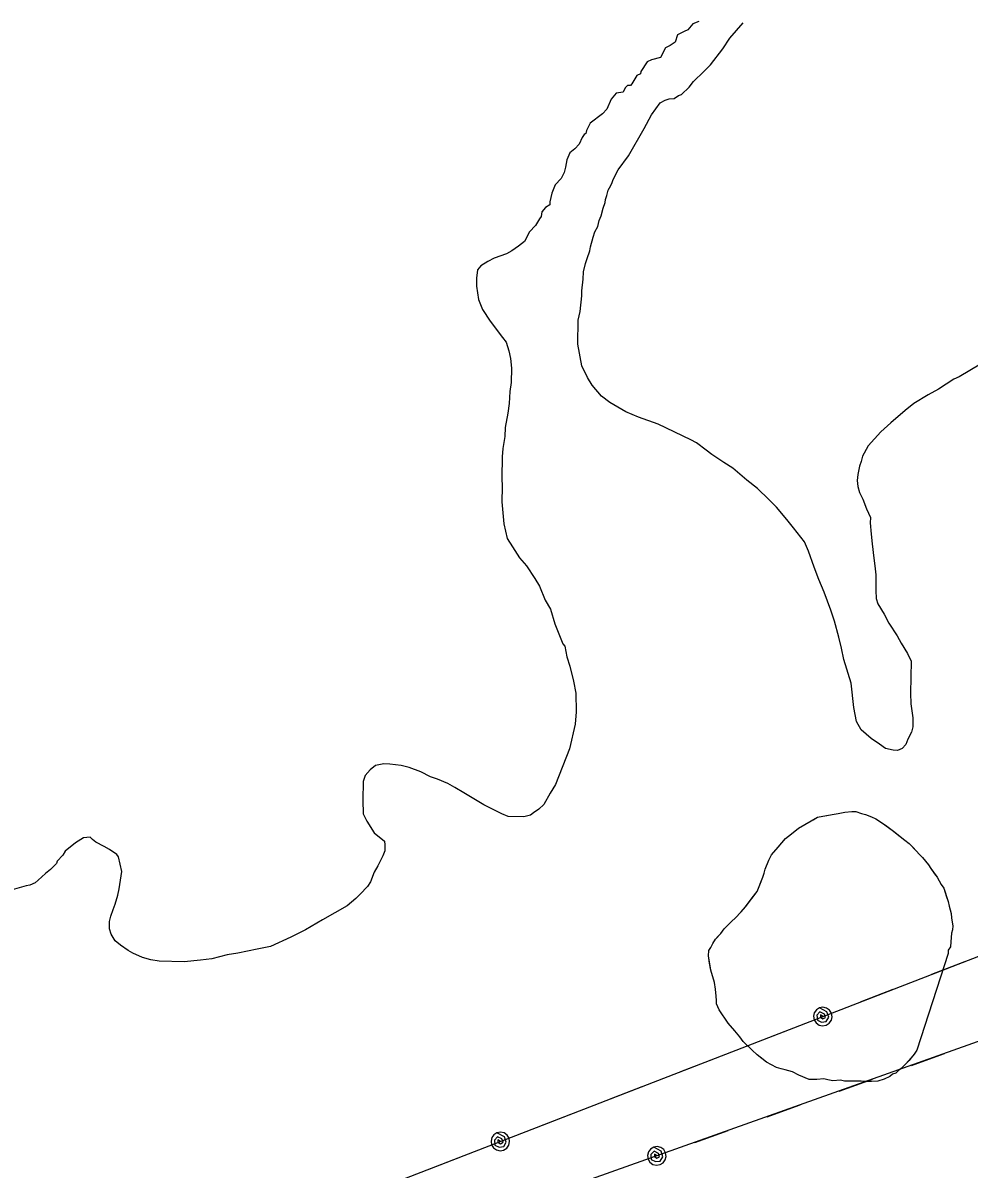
# Model space of a CAD drawing. Extents: x 3250478 to 3288318, y 788638 to 816472.
# Drawn here: x 3283433 to 3284347, y 808476 to 809583 of the extents above; entities that cross this region are included whole.
import ezdxf

# ---------------------------------------------------------------- set-up
doc = ezdxf.new("R2010")
doc.units = 0
for name, color, linetype in [('V-SITE-VEGE', 7, 'Continuous'), ('V-TOPO-SHOR', 7, 'Continuous'), ('V-UTIL-LINE', 7, 'Continuous')]:
    doc.layers.add(name, color=color, linetype=linetype)

msp = doc.modelspace()

# ---------------------------------------------------------------- linework, layer by layer
at = {"layer": 'V-SITE-VEGE'}
for p, q in [((3284086, 809584.2), (3284080.2, 809582)), ((3284071.9, 809574.7), (3284065.5, 809571.3)), ((3284075.4, 809576.3), (3284071.9, 809574.7)), ((3284080.2, 809582), (3284075.4, 809576.3)), ((3284115.8, 809568.1), (3284128.8, 809582.9)), ((3284058.4, 809561), (3284053.7, 809558.8)), ((3284063.1, 809564.4), (3284058.4, 809561)), ((3284065.5, 809571.3), (3284063.1, 809564.4)), ((3284109.2, 809557.8), (3284115.8, 809568.1)), ((3284053.7, 809558.8), (3284048.9, 809549.6)), ((3284097.4, 809542.4), (3284109.2, 809557.8)), ((3284036.1, 809545.2), (3284030.1, 809536)), ((3284040.2, 809547.4), (3284036.1, 809545.2)), ((3284048.9, 809549.6), (3284040.2, 809547.4)), ((3284090.9, 809536.1), (3284097.4, 809542.4)), ((3284026, 809532.1), (3284021.2, 809524)), ((3284029.5, 809533.7), (3284026, 809532.1)), ((3284030.1, 809536), (3284029.5, 809533.7)), ((3284080.9, 809526.4), (3284090.9, 809536.1)), ((3284014.8, 809520.1), (3284013, 809516.1)), ((3284017.1, 809522.4), (3284014.8, 809520.1)), ((3284020, 809522.3), (3284017.1, 809522.4)), ((3284021.2, 809524), (3284020, 809522.3)), ((3284069.1, 809513.9), (3284076.7, 809520.7)), ((3284076.7, 809520.7), (3284080.9, 809526.4)), ((3284001.3, 809509.3), (3283997, 809499.6)), ((3284006, 809515), (3284001.3, 809509.3)), ((3284013, 809516.1), (3284006, 809515)), ((3284040.4, 809494.2), (3284048.7, 809505.6)), ((3284048.7, 809505.6), (3284053.4, 809508.4)), ((3284053.4, 809508.4), (3284057.4, 809509.5)), ((3284057.4, 809509.5), (3284062.1, 809510)), ((3284062.1, 809510), (3284066.2, 809512.8)), ((3284066.2, 809512.8), (3284069.1, 809513.9)), ((3283992.9, 809495), (3283981.2, 809486)), ((3283997, 809499.6), (3283992.9, 809495)), ((3283981.2, 809486), (3283977.6, 809479.1)), ((3284033.2, 809481), (3284040.4, 809494.2)), ((3283975.2, 809475.1), (3283973.4, 809472.2)), ((3283976.9, 809476.2), (3283975.2, 809475.1)), ((3283977.6, 809479.1), (3283976.9, 809476.2)), ((3284018.2, 809454.6), (3284033.2, 809481)), ((3283966.2, 809461.3), (3283961.5, 809457.4)), ((3283970.4, 809465.9), (3283966.2, 809461.3)), ((3283973.4, 809472.2), (3283970.4, 809465.9)), ((3283958.5, 809450.5), (3283957.2, 809443.5)), ((3283961.5, 809457.4), (3283958.5, 809450.5)), ((3284008.1, 809440.9), (3284018.2, 809454.6)), ((3283957.2, 809443.5), (3283956, 809438.4)), ((3284003.3, 809431.7), (3284008.1, 809440.9)), ((3283953, 809432.6), (3283947.1, 809426.4)), ((3283956, 809438.4), (3283953, 809432.6)), ((3284002.1, 809427.7), (3284003.3, 809431.7)), ((3283944.1, 809418.3), (3283942.2, 809410.2)), ((3283947.1, 809426.4), (3283944.1, 809418.3)), ((3283997.3, 809416.2), (3283998.5, 809421.4)), ((3283998.5, 809421.4), (3283999.7, 809423.7)), ((3283999.7, 809423.7), (3284002.1, 809427.7)), ((3283942.1, 809407.3), (3283938, 809404.5)), ((3283942.2, 809410.2), (3283942.1, 809407.3)), ((3283993.6, 809404.1), (3283995.4, 809409.3)), ((3283995.4, 809409.3), (3283996, 809412.2)), ((3283996, 809412.2), (3283997.3, 809416.2)), ((3283933.8, 809395.9), (3283932, 809393.6)), ((3283934.5, 809400.5), (3283933.8, 809395.9)), ((3283938, 809404.5), (3283934.5, 809400.5)), ((3283989.9, 809392), (3283991.7, 809396.6)), ((3283991.7, 809396.6), (3283993.6, 809404.1)), ((3283928.4, 809387.3), (3283922.5, 809381.1)), ((3283932, 809393.6), (3283928.4, 809387.3)), ((3283985.6, 809381.1), (3283988.6, 809386.2)), ((3283988.6, 809386.2), (3283989.9, 809392)), ((3283922.5, 809381.1), (3283917.7, 809371.9)), ((3283981.3, 809366.7), (3283983.8, 809375.9)), ((3283983.8, 809375.9), (3283985.6, 809381.1)), ((3283905.4, 809362.8), (3283900.2, 809360)), ((3283911.9, 809367.4), (3283905.4, 809362.8)), ((3283917.7, 809371.9), (3283911.9, 809367.4)), ((3283978.2, 809355.2), (3283980.7, 809362.6)), ((3283980.7, 809362.6), (3283981.3, 809366.7)), ((3283882.1, 809352.3), (3283875.6, 809348.3)), ((3283888.5, 809355.6), (3283882.1, 809352.3)), ((3283900.2, 809360), (3283888.5, 809355.6)), ((3283974.5, 809342.5), (3283976.4, 809350.6)), ((3283976.4, 809350.6), (3283978.2, 809355.2)), ((3283872.1, 809344.3), (3283871.4, 809336.2)), ((3283875.6, 809348.3), (3283872.1, 809344.3)), ((3283974.4, 809335.5), (3283974.5, 809342.5)), ((3283871.4, 809336.2), (3283871.2, 809328.7)), ((3283871.2, 809328.7), (3283873.3, 809315.9)), ((3283973, 809324), (3283974.4, 809335.5)), ((3283971.5, 809304.3), (3283973, 809319.4)), ((3283973, 809319.4), (3283973, 809324)), ((3283873.3, 809315.9), (3283877.2, 809306)), ((3283877.2, 809306), (3283884.5, 809294.9)), ((3283969.2, 809272.5), (3283969.6, 809295.7)), ((3283969.6, 809295.7), (3283971.5, 809304.3)), ((3283884.5, 809294.9), (3283896.4, 809279)), ((3283896.4, 809279), (3283899.8, 809274.4)), ((3283899.8, 809274.4), (3283902.5, 809266.2)), ((3283902.5, 809266.2), (3283904.1, 809258.6)), ((3283972.9, 809251.6), (3283969.2, 809272.5)), ((3283904.1, 809258.6), (3283905.1, 809249.4)), ((3283978.5, 809240.5), (3283972.9, 809251.6)), ((3284358, 809253.4), (3284337.5, 809241)), ((3283905.1, 809249.4), (3283904.9, 809235.5)), ((3283983, 809232.9), (3283978.5, 809240.5)), ((3284337.5, 809241), (3284332.2, 809238.8)), ((3283904.9, 809235.5), (3283903.6, 809226.8)), ((3283992.1, 809222.3), (3283983, 809232.9)), ((3284317.6, 809229.2), (3284307.6, 809223.6)), ((3284332.2, 809238.8), (3284317.6, 809229.2)), ((3283903.6, 809226.8), (3283902.8, 809215.2)), ((3284000.1, 809216.4), (3283992.1, 809222.3)), ((3284307.6, 809223.6), (3284293.6, 809215.2)), ((3283902.8, 809215.2), (3283901.4, 809206)), ((3284015.5, 809207.4), (3284000.1, 809216.4)), ((3284027.6, 809202), (3284015.5, 809207.4)), ((3284285.4, 809208.4), (3284271.3, 809196.5)), ((3284293.6, 809215.2), (3284285.4, 809208.4)), ((3283901.4, 809206), (3283898.9, 809192.1)), ((3284046.6, 809195.3), (3284027.6, 809202)), ((3284271.3, 809196.5), (3284261.8, 809188)), ((3283898.9, 809192.1), (3283898.7, 809183.5)), ((3284078.2, 809180.2), (3284046.6, 809195.3)), ((3284261.8, 809188), (3284249.4, 809174.3)), ((3283898.7, 809183.5), (3283896.8, 809171.9)), ((3284083.9, 809177.2), (3284078.2, 809180.2)), ((3284093, 809170.1), (3284083.9, 809177.2)), ((3284249.4, 809174.3), (3284245.8, 809167.4)), ((3283896.1, 809163.8), (3283895.7, 809143.6)), ((3283896.8, 809171.9), (3283896.1, 809163.8)), ((3284098.7, 809166), (3284093, 809170.1)), ((3284110.2, 809158.2), (3284098.7, 809166)), ((3284244, 809164.5), (3284242.8, 809159.3)), ((3284245.8, 809167.4), (3284244, 809164.5)), ((3284118.8, 809152.9), (3284110.2, 809158.2)), ((3284132.5, 809141.1), (3284118.8, 809152.9)), ((3284241, 809154.7), (3284239.7, 809146.7)), ((3284242.8, 809159.3), (3284241, 809154.7)), ((3283895.7, 809143.6), (3283896.1, 809134.9)), ((3284142.7, 809133.3), (3284132.5, 809141.1)), ((3284239.7, 809146.7), (3284239, 809140.9)), ((3284239, 809140.9), (3284239.5, 809135.1)), ((3283896.1, 809134.9), (3283895.9, 809120.4)), ((3284153.6, 809122.7), (3284142.7, 809133.3)), ((3284239.5, 809135.1), (3284241.1, 809129.3)), ((3284241.1, 809129.3), (3284244.5, 809122.8)), ((3283895.9, 809120.4), (3283897.8, 809099)), ((3284160.9, 809115.1), (3284153.6, 809122.7)), ((3284244.5, 809122.8), (3284247.8, 809113.5)), ((3284171.1, 809103.3), (3284160.9, 809115.1)), ((3284247.8, 809113.5), (3284251.7, 809105.3)), ((3283897.8, 809099), (3283901, 809085)), ((3284177.4, 809095.1), (3284171.1, 809103.3)), ((3284251.7, 809105.3), (3284251.6, 809100.1)), ((3284251.6, 809100.1), (3284252.5, 809089.1)), ((3283901, 809085), (3283906.1, 809076.8)), ((3284188.1, 809081.6), (3284177.4, 809095.1)), ((3284252.5, 809089.1), (3284253.5, 809079.8)), ((3283906.1, 809076.8), (3283912.8, 809066.3)), ((3284192, 809072.8), (3284188.1, 809081.6)), ((3284253.5, 809079.8), (3284255, 809065.9)), ((3283912.8, 809066.3), (3283919.6, 809058.6)), ((3284197.5, 809057.1), (3284192, 809072.8)), ((3284255, 809065.9), (3284256, 809058.4)), ((3283919.6, 809058.6), (3283927.5, 809046.3)), ((3284202, 809045.4), (3284197.5, 809057.1)), ((3284256, 809058.4), (3284257, 809049.7)), ((3283927.5, 809046.3), (3283932, 809038.7)), ((3284206.9, 809033.2), (3284202, 809045.4)), ((3284257, 809049.7), (3284256.8, 809034.6)), ((3283932, 809038.7), (3283937.6, 809025.3)), ((3284213.6, 809015.7), (3284206.9, 809033.2)), ((3284256.8, 809034.6), (3284257.2, 809027.1)), ((3283937.6, 809025.3), (3283942.6, 809016.5)), ((3284257.2, 809027.1), (3284258.9, 809021.8)), ((3284258.9, 809021.8), (3284265, 809011.9)), ((3283942.6, 809016.5), (3283947, 809002.5)), ((3284216.9, 809005.2), (3284213.6, 809015.7)), ((3284265, 809011.9), (3284269.5, 809003.1)), ((3283947, 809002.5), (3283954.8, 808983.3)), ((3284221.2, 808989.5), (3284216.9, 809005.2)), ((3284269.5, 809003.1), (3284277.4, 808990.8)), ((3284223.9, 808979), (3284221.2, 808989.5)), ((3284277.4, 808990.8), (3284281.3, 808983.8)), ((3283954.8, 808983.3), (3283956.5, 808980.9)), ((3283956.5, 808980.9), (3283958.6, 808970.5)), ((3284226, 808968), (3284223.9, 808979)), ((3284281.3, 808983.8), (3284287.5, 808973.8)), ((3283958.6, 808970.5), (3283961.3, 808961.7)), ((3284233.2, 808945.3), (3284226, 808968)), ((3284287.5, 808973.8), (3284290.9, 808966.3)), ((3284290.9, 808966.3), (3284290.3, 808935.6)), ((3283961.3, 808961.7), (3283965.1, 808947.2)), ((3283965.1, 808947.2), (3283967.2, 808935.6)), ((3284235.6, 808921.5), (3284233.2, 808945.3)), ((3283967.2, 808935.6), (3283967.5, 808917.6)), ((3284290.3, 808935.6), (3284290.7, 808925.1)), ((3284238.3, 808908.1), (3284235.6, 808921.5)), ((3284290.7, 808925.1), (3284292.8, 808911.8)), ((3283967.5, 808917.6), (3283966.7, 808905.5)), ((3284242.8, 808900), (3284238.3, 808908.1)), ((3284292.8, 808911.8), (3284292.6, 808903.1)), ((3283966.7, 808905.5), (3283961.1, 808881.8)), ((3284252.5, 808891.7), (3284242.8, 808900)), ((3284291.4, 808897.9), (3284287.8, 808891)), ((3284292.6, 808903.1), (3284291.4, 808897.9)), ((3284260.5, 808886.3), (3284252.5, 808891.7)), ((3284266.2, 808882.2), (3284260.5, 808886.3)), ((3284285.9, 808885.9), (3284282.4, 808881.9)), ((3284287.8, 808891), (3284285.9, 808885.9)), ((3283961.1, 808881.8), (3283947.7, 808847.4)), ((3284273.7, 808880.3), (3284266.2, 808882.2)), ((3284277.7, 808880.2), (3284273.7, 808880.3)), ((3284282.4, 808881.9), (3284277.7, 808880.2)), ((3283773.7, 808865.5), (3283768.5, 808861.6)), ((3283781.9, 808867.1), (3283773.7, 808865.5)), ((3283787.7, 808867), (3283781.9, 808867.1)), ((3283798.6, 808865.7), (3283787.7, 808867)), ((3283806.1, 808863.8), (3283798.6, 808865.7)), ((3283817.6, 808859.5), (3283806.1, 808863.8)), ((3283763.7, 808855.9), (3283761.9, 808850.1)), ((3283768.5, 808861.6), (3283763.7, 808855.9)), ((3283826.8, 808854.7), (3283817.6, 808859.5)), ((3283833.7, 808852.3), (3283826.8, 808854.7)), ((3283843.5, 808848.1), (3283833.7, 808852.3)), ((3283761.9, 808850.1), (3283761.6, 808832.2)), ((3283850.4, 808844.5), (3283843.5, 808848.1)), ((3283859, 808839.1), (3283850.4, 808844.5)), ((3283947.7, 808847.4), (3283942.3, 808838.8)), ((3283761.6, 808832.2), (3283761.9, 808818.8)), ((3283867, 808834.3), (3283859, 808839.1)), ((3283878.4, 808827.8), (3283867, 808834.3)), ((3283942.3, 808838.8), (3283936.3, 808827.9)), ((3283895.7, 808818.8), (3283878.4, 808827.8)), ((3283926.4, 808819.9), (3283923.4, 808817.7)), ((3283931.6, 808823.3), (3283926.4, 808819.9)), ((3283936.3, 808827.9), (3283931.6, 808823.3)), ((3283761.9, 808818.8), (3283765.3, 808811.8)), ((3283765.3, 808811.8), (3283772.6, 808800.7)), ((3283902, 808816.3), (3283895.7, 808818.8)), ((3283917, 808816.1), (3283902, 808816.3)), ((3283923.4, 808817.7), (3283917, 808816.1)), ((3283772.6, 808800.7), (3283782.3, 808792.4)), ((3283484.1, 808790.8), (3283474.1, 808782.9)), ((3283491.7, 808795.9), (3283484.1, 808790.8)), ((3283498.1, 808796.4), (3283491.7, 808795.9)), ((3283500.3, 808794), (3283498.1, 808796.4)), ((3283503.8, 808791.6), (3283500.3, 808794)), ((3283511.8, 808787.4), (3283503.8, 808791.6)), ((3283517, 808784.4), (3283511.8, 808787.4)), ((3283782.3, 808792.4), (3283782.8, 808788.9)), ((3283782.8, 808788.9), (3283782.7, 808783.1)), ((3283471.7, 808778.9), (3283466.4, 808773.2)), ((3283474.1, 808782.9), (3283471.7, 808778.9)), ((3283523.8, 808779.7), (3283517, 808784.4)), ((3283525.5, 808777.3), (3283523.8, 808779.7)), ((3283528.7, 808763.4), (3283525.5, 808777.3)), ((3283780.9, 808778.5), (3283776.1, 808768.8)), ((3283782.7, 808783.1), (3283780.9, 808778.5)), ((3283459.9, 808765.2), (3283455.2, 808761.2)), ((3283465.8, 808770.9), (3283459.9, 808765.2)), ((3283466.4, 808773.2), (3283465.8, 808770.9)), ((3283776.1, 808768.8), (3283772.5, 808762.5)), ((3283448.1, 808755), (3283445.2, 808752.2)), ((3283455.2, 808761.2), (3283448.1, 808755)), ((3283526.1, 808746.6), (3283528.7, 808763.4)), ((3283768.8, 808753.3), (3283765.9, 808748.7)), ((3283772.5, 808762.5), (3283768.8, 808753.3)), ((3283436.4, 808749.4), (3283423, 808745.6)), ((3283439.9, 808749.9), (3283436.4, 808749.4)), ((3283445.2, 808752.2), (3283439.9, 808749.9)), ((3283524.8, 808740.3), (3283526.1, 808746.6)), ((3283765.9, 808748.7), (3283758.8, 808741.3)), ((3283520.5, 808726.5), (3283522.4, 808731.7)), ((3283522.4, 808731.7), (3283524.8, 808740.3)), ((3283754.7, 808737.3), (3283746.4, 808730)), ((3283758.8, 808741.3), (3283754.7, 808737.3)), ((3283516.9, 808715), (3283518.1, 808720.2)), ((3283518.1, 808720.2), (3283520.5, 808726.5)), ((3283746.4, 808730), (3283722.4, 808716.5)), ((3283516.7, 808708), (3283516.9, 808715)), ((3283722.4, 808716.5), (3283706.1, 808706.9)), ((3283518.4, 808702.8), (3283516.7, 808708)), ((3283522.3, 808696.3), (3283518.4, 808702.8)), ((3283692, 808699.7), (3283672.2, 808690.8)), ((3283706.1, 808706.9), (3283692, 808699.7)), ((3283527.5, 808692.2), (3283522.3, 808696.3)), ((3283534.9, 808686.8), (3283527.5, 808692.2)), ((3283539.5, 808684.5), (3283534.9, 808686.8)), ((3283659.4, 808688.1), (3283640.8, 808684.4)), ((3283672.2, 808690.8), (3283659.4, 808688.1)), ((3283548.7, 808680.2), (3283539.5, 808684.5)), ((3283556.7, 808677.8), (3283548.7, 808680.2)), ((3283564.8, 808676.5), (3283556.7, 808677.8)), ((3283589.1, 808676), (3283564.8, 808676.5)), ((3283604.8, 808677.5), (3283589.1, 808676)), ((3283615.8, 808679), (3283604.8, 808677.5)), ((3283630.4, 808682.8), (3283615.8, 808679)), ((3283640.8, 808684.4), (3283630.4, 808682.8))]:
    msp.add_line(p, q, dxfattribs=at)
msp.add_lwpolyline([(3284296.6, 808590.6), (3284294.1, 808586.9), (3284291.1, 808583.3), (3284286, 808577.6), (3284281.4, 808573.1), (3284278.9, 808571.1), (3284276.4, 808568.6), (3284273, 808567.5), (3284270.5, 808565.4), (3284265.1, 808562.6), (3284258.9, 808560.7), (3284252.6, 808560.4), (3284226.6, 808560.8), (3284222.9, 808561.7), (3284215.5, 808561), (3284210.5, 808562), (3284206.8, 808562.9), (3284199.8, 808562.2), (3284192.7, 808562.3), (3284182.5, 808566.6), (3284176.3, 808569.6), (3284169.3, 808571.8), (3284165.6, 808572.7), (3284161.1, 808574), (3284151.3, 808579.1), (3284142.3, 808586.3), (3284137.4, 808590.6), (3284128.9, 808599), (3284125.7, 808603.6), (3284120.8, 808609.5), (3284114.3, 808616.6), (3284105.5, 808629.6), (3284103.1, 808635.4), (3284103.2, 808638.7), (3284102.8, 808642.9), (3284102.1, 808649.5), (3284101, 808656.1), (3284097.5, 808667.8), (3284095.3, 808681.9), (3284095.8, 808686.8), (3284097.5, 808689.7), (3284099.6, 808693.8), (3284102.2, 808697.9), (3284107.2, 808703.5), (3284110.6, 808708), (3284113.1, 808710.5), (3284117.8, 808715.3), (3284121.1, 808718.2), (3284127, 808724.3), (3284131.2, 808729.2), (3284142.3, 808743.8), (3284147.9, 808757.8), (3284149.2, 808761.5), (3284150.1, 808765.6), (3284153.5, 808774.2), (3284156.1, 808779.2), (3284162.5, 808786.9), (3284169.6, 808795), (3284175.5, 808799.5), (3284182.2, 808805.1), (3284200.6, 808815.6), (3284205.6, 808816.7), (3284216.8, 808818.6), (3284220.5, 808819.3), (3284227.1, 808820.5), (3284233.8, 808821.2), (3284237.5, 808821.1), (3284243.2, 808819.3), (3284246.9, 808818.4), (3284252.7, 808815.9), (3284256.8, 808814.1), (3284263.3, 808809.9), (3284273.9, 808802.3), (3284284.9, 808793.4), (3284289, 808790.4), (3284296.3, 808782.8), (3284298.8, 808779.9), (3284302, 808776.9), (3284307.7, 808769.8), (3284310.1, 808766.1), (3284316.1, 808757.7), (3284320.1, 808750.6), (3284322.6, 808747.2), (3284326.9, 808734.3), (3284327.6, 808729.8), (3284329.6, 808722.7), (3284329.9, 808718.6), (3284331.4, 808710.7), (3284330.9, 808707), (3284330, 808703.7), (3284329.5, 808695.4), (3284329, 808690.5), (3284326.9, 808687.2), (3284326.8, 808683.9)], close=True, dxfattribs=at)
at = {"layer": 'V-TOPO-SHOR'}
for points in [[(3284296.6, 808590.6), (3284294.1, 808586.9), (3284291.1, 808583.3), (3284289, 808580.8), (3284286, 808577.6), (3284281.4, 808573.1), (3284278.9, 808571.1), (3284276.4, 808568.6), (3284273, 808567.5), (3284270.5, 808565.4), (3284265.1, 808562.6), (3284258.9, 808560.7), (3284252.6, 808560.4), (3284248.5, 808560.5), (3284242.7, 808560.6), (3284236.5, 808560.7), (3284232.4, 808560.7), (3284226.6, 808560.8), (3284222.9, 808561.7), (3284215.5, 808561), (3284210.5, 808562), (3284206.8, 808562.9), (3284199.8, 808562.2), (3284192.7, 808562.3), (3284182.5, 808566.6), (3284176.3, 808569.6), (3284169.3, 808571.8), (3284165.6, 808572.7), (3284161.1, 808574), (3284151.3, 808579.1), (3284148, 808581.7), (3284142.3, 808586.3), (3284137.4, 808590.6), (3284128.9, 808599), (3284125.7, 808603.6), (3284120.8, 808609.5), (3284114.3, 808616.6), (3284105.5, 808629.6), (3284103.1, 808635.4), (3284103.2, 808638.7), (3284102.8, 808642.9), (3284102.1, 808649.5), (3284101, 808656.1), (3284097.5, 808667.8), (3284096.4, 808674.8), (3284095.3, 808681.9), (3284095.8, 808686.8), (3284097.5, 808689.7), (3284099.6, 808693.8), (3284102.2, 808697.9), (3284104.7, 808700.7), (3284107.2, 808703.5), (3284110.6, 808708), (3284113.1, 808710.5), (3284117.8, 808715.3), (3284121.1, 808718.2), (3284127, 808724.3), (3284131.2, 808729.2), (3284137.6, 808737.7), (3284142.3, 808743.8), (3284144.9, 808750.4), (3284147.9, 808757.8), (3284149.2, 808761.5), (3284150.1, 808765.6), (3284153.5, 808774.2), (3284156.1, 808779.2), (3284162.5, 808786.9), (3284169.6, 808795), (3284175.5, 808799.5), (3284182.2, 808805.1), (3284188.5, 808808.7), (3284196.4, 808813.2), (3284200.6, 808815.6), (3284205.6, 808816.7), (3284209.7, 808817.5), (3284216.8, 808818.6), (3284220.5, 808819.3), (3284227.1, 808820.5), (3284233.8, 808821.2), (3284237.5, 808821.1), (3284243.2, 808819.3), (3284246.9, 808818.4), (3284252.7, 808815.9), (3284256.8, 808814.1), (3284263.3, 808809.9), (3284267.4, 808806.9), (3284273.9, 808802.3), (3284277.6, 808799.3), (3284284.9, 808793.4), (3284289, 808790.4), (3284292.3, 808787), (3284296.3, 808782.8), (3284298.8, 808779.9), (3284302, 808776.9), (3284307.7, 808769.8), (3284310.1, 808766.1), (3284313.7, 808761), (3284316.1, 808757.7), (3284320.1, 808750.6), (3284322.6, 808747.2), (3284325.3, 808738.9)], [(3284325.3, 808738.9), (3284326.9, 808734.3), (3284327.6, 808729.8), (3284329.6, 808722.7), (3284329.9, 808718.6), (3284330.7, 808714.4), (3284331.4, 808710.7), (3284330.9, 808707), (3284330, 808703.7), (3284329.5, 808695.4), (3284329, 808690.5), (3284326.9, 808687.2), (3284326.8, 808683.9), (3284296.6, 808590.6)]]:
    msp.add_lwpolyline(points, dxfattribs=at)
at = {"layer": 'V-UTIL-LINE'}
for points in [[(3276932.7, 805764.8), (3278622.8, 806316.6), (3279161.6, 806549.4), (3279751.2, 806828.3), (3280478.6, 807110.2), (3280833, 807248.7), (3281134.8, 807379.4), (3281256.4, 807484.9), (3282095.6, 807805.3), (3282972.8, 808147.6), (3283798, 808465.2), (3284614.9, 808781.7), (3285399, 809077), (3286070.1, 809288.6)], [(3286070.5, 809240.1), (3285425.9, 809008), (3284647.1, 808702.6), (3283819.2, 808408.1), (3282991.1, 808082), (3282130.7, 807750.6), (3281758.8, 807537.4), (3281468.3, 807419.1), (3281083.4, 807285.6), (3280820.8, 807846.2)], [(3284311.1, 808664), (3284342.8, 808676.3)], [(3284242.1, 808637.3), (3284273.8, 808649.5)], [(3284205.7, 808623.2), (3284203.4, 808624.8), (3284203.4, 808622.5), (3284205.7, 808621), (3284208.3, 808622.3), (3284207.2, 808625.6), (3284203, 808627.6), (3284200, 808624.5), (3284200.5, 808619.7), (3284204.6, 808617.6), (3284209, 808618.3), (3284211.4, 808622.5), (3284209.7, 808627.7), (3284202.5, 808631.6), (3284199.5, 808629.7), (3284197.5, 808626.8), (3284196.7, 808623.4), (3284197.3, 808619.9), (3284199.2, 808617), (3284202.1, 808614.9), (3284205.5, 808614.2), (3284209, 808614.8), (3284212, 808616.7), (3284214, 808619.5), (3284214.7, 808623), (3284214.1, 808626.4), (3284212.2, 808629.4), (3284209.4, 808631.4), (3284205.9, 808632.2), (3284202.5, 808631.6)], [(3284137.7, 808596.8), (3284169.4, 808609.1)], [(3284291.3, 808576), (3284323.4, 808587.4)], [(3284068.7, 808570.1), (3284100.4, 808582.4)], [(3283999.7, 808543.3), (3284031.4, 808555.6)], [(3284221.6, 808551.2), (3284253.7, 808562.6)], [(3284151.9, 808526.4), (3284183.9, 808537.8)], [(3283930.7, 808516.6), (3283962.4, 808528.9)], [(3283894.3, 808502.5), (3283891.9, 808504.1), (3283891.9, 808501.8), (3283894.3, 808500.3), (3283896.9, 808501.7), (3283895.8, 808504.9), (3283891.5, 808506.9), (3283888.6, 808503.8), (3283889, 808499), (3283893.1, 808496.9), (3283897.6, 808497.6), (3283899.9, 808501.8), (3283898.2, 808507.1), (3283891, 808510.9), (3283888.1, 808509), (3283886.1, 808506.2), (3283885.3, 808502.7), (3283885.9, 808499.3), (3283887.8, 808496.3), (3283890.7, 808494.3), (3283894.1, 808493.5), (3283897.5, 808494.1), (3283900.5, 808496), (3283902.5, 808498.9), (3283903.3, 808502.3), (3283902.7, 808505.8), (3283900.8, 808508.7), (3283897.9, 808510.8), (3283894.5, 808511.5), (3283891, 808510.9)], [(3284082.2, 808501.6), (3284114.2, 808513)], [(3283826.2, 808476.2), (3283857.9, 808488.4)], [(3284045.4, 808488.6), (3284043.1, 808490.2), (3284043.1, 808487.9), (3284045.4, 808486.4), (3284048, 808487.6), (3284047, 808490.9), (3284042.8, 808493), (3284039.8, 808490), (3284040.1, 808485.2), (3284044.1, 808483), (3284048.6, 808483.6), (3284051.1, 808487.7), (3284049.5, 808493), (3284042.4, 808497), (3284039.4, 808495.2), (3284037.3, 808492.4), (3284036.5, 808489), (3284037, 808485.5), (3284038.8, 808482.5), (3284041.6, 808480.4), (3284045, 808479.6), (3284048.5, 808480.1), (3284051.5, 808481.9), (3284053.6, 808484.7), (3284054.4, 808488.1), (3284053.9, 808491.6), (3284052.1, 808494.6), (3284049.3, 808496.7), (3284045.9, 808497.5), (3284042.4, 808497)]]:
    msp.add_lwpolyline(points, dxfattribs=at)

doc.saveas('drawing.dxf')
